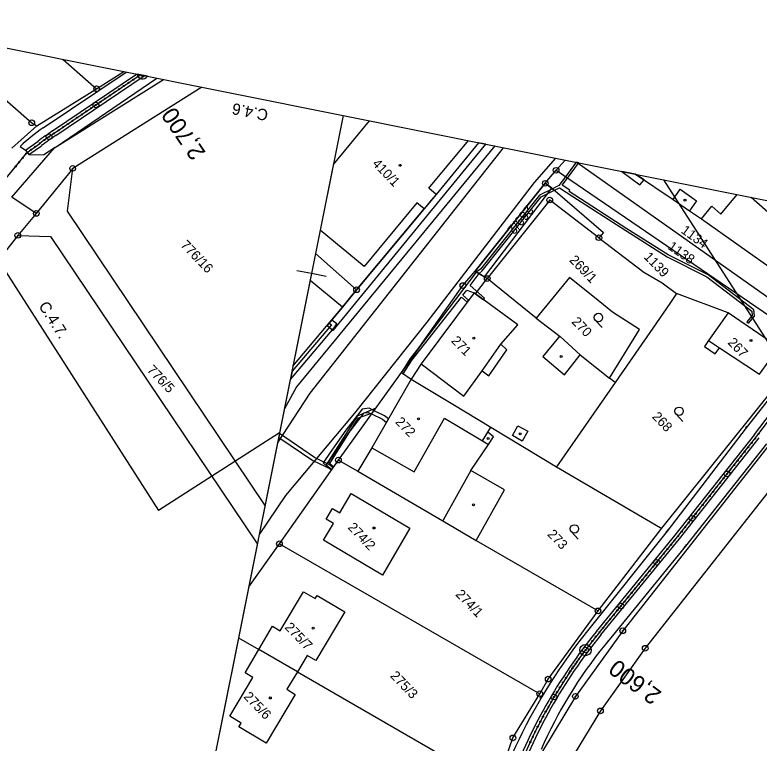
# Model space of a CAD drawing. Extents: x -548552 to -543113, y -1131925 to -1123599.
# Drawn here: x -547820.8 to -547689, y -1129088.2 to -1128959.4 of the extents above; entities that cross this region are included whole.
import ezdxf

# ---------------------------------------------------------------- set-up
doc = ezdxf.new("R2010")
doc.units = 0
for name, color, linetype in [('Hranice parcel', 7, 'Continuous'), ('HRANY', 7, 'Continuous'), ('Parcelní čísla', 7, 'Continuous'), ('Profile', 7, 'Continuous'), ('PROFILY NÁVRH', 7, 'Continuous'), ('STANIČENÍ', 7, 'Continuous'), ('SVAHY', 7, 'Continuous'), ('Vnitřní kresba', 7, 'Continuous'), ('Věcná břemena k části', 7, 'Continuous'), ('Značky bodu BP', 7, 'Continuous'), ('Značky budov', 7, 'Continuous'), ('Značky kultur', 7, 'Continuous')]:
    doc.layers.add(name, color=color, linetype=linetype)

msp = doc.modelspace()

# ---------------------------------------------------------------- linework, layer by layer
at = {"layer": 'Hranice parcel'}
for p, q in [((-547812.25, -1128967.24), (-547806.31, -1128972.44)), ((-547806.31, -1128972.44), (-547801.49, -1128969.4)), ((-547816.9, -1128979.02), (-547806.31, -1128972.44)), ((-547787.66, -1128972.17), (-547810.54, -1128986.53)), ((-547821.29, -1128982.94), (-547816.9, -1128979.02)), ((-547738.69, -1128981.99), (-547746.22, -1128991.16)), ((-547724.98, -1128986.87), (-547723.37, -1128985.06)), ((-547721.22, -1128985.49), (-547678.52, -1129015.66)), ((-547810.54, -1128986.53), (-547816.99, -1128994.5)), ((-547726.89, -1128989.17), (-547724.98, -1128986.87)), ((-547724.98, -1128986.87), (-547679.98, -1129017.6)), ((-547739.32, -1129004.74), (-547726.89, -1128989.17)), ((-547816.99, -1128994.5), (-547821.33, -1128991.6)), ((-547816.99, -1128994.5), (-547820.26, -1128998.38)), ((-547760.29, -1129008.01), (-547748.33, -1128993.69)), ((-547699.23, -1128995.47), (-547675.69, -1129012.12)), ((-547760.29, -1129008.01), (-547767.55, -1129001.59)), ((-547728.51, -1129013.01), (-547737.17, -1129006.02)), ((-547762.79, -1129011.1), (-547760.29, -1129008.01)), ((-547694.52, -1129012.11), (-547703.68, -1129008.67)), ((-547685.55, -1129018.23), (-547694.52, -1129012.11)), ((-547706.25, -1129050.21), (-547682.43, -1129020.42)), ((-547763.51, -1129038.15), (-547752.35, -1129022.65)), ((-547714.53, -1129024.4), (-547715.51, -1129023.64)), ((-547714.53, -1129024.4), (-547724.88, -1129039.33)), ((-547736.51, -1129032.32), (-547724.88, -1129039.33)), ((-547773.94, -1129052.96), (-547763.51, -1129038.15)), ((-547717.55, -1129064.84), (-547706.25, -1129050.21)), ((-547779.38, -1129060.6), (-547773.94, -1129052.96)), ((-547773.94, -1129052.96), (-547727.87, -1129079.49)), ((-547781.18, -1129069.6), (-547777.6, -1129071.67)), ((-547770.75, -1129075.61), (-547777.6, -1129071.67)), ((-547770.75, -1129075.61), (-547735.61, -1129095.88))]:
    msp.add_line(p, q, dxfattribs=at)
for points in [[(-547836.08, -1128962.47), (-547817.79, -1128978.46), (-547816.9, -1128979.02)], [(-547821.33, -1128991.6), (-547813.75, -1128982.91), (-547794.46, -1128970.81)], [(-547764.39, -1128985.85), (-547757.99, -1128978.12)], [(-547746.22, -1128991.16), (-547747.48, -1128990.05), (-547740.5, -1128981.62)], [(-547735.85, -1128982.56), (-547770.93, -1129025.17), (-547773.05, -1129029.06)], [(-547776.48, -1129046.17), (-547811.46, -1128994.07), (-547810.54, -1128986.53)], [(-547710.92, -1128987.55), (-547704.26, -1128992.01), (-547701.37, -1128994.06), (-547699.23, -1128995.47)], [(-547726.89, -1128989.17), (-547725.12, -1128990.51), (-547716.58, -1128997.9), (-547717.4, -1128998.8)], [(-547746.22, -1128991.16), (-547747.07, -1128992.18), (-547748.33, -1128993.69)], [(-547717.4, -1128998.8), (-547726.1, -1128992.13), (-547737.17, -1129006.02)], [(-547699.23, -1128995.47), (-547697.43, -1128993.2), (-547695.83, -1128994.64), (-547692.95, -1128991.16)], [(-547690.47, -1128991.65), (-547672.19, -1129007.64), (-547671.3, -1129008.2)], [(-547748.33, -1128993.69), (-547749.62, -1128992.62), (-547758.97, -1129003.91), (-547766.72, -1128997.48)], [(-547820.26, -1128998.38), (-547854.81, -1129042.26), (-547862.73, -1129053.34), (-547868.36, -1129062.67), (-547870.5, -1129068.4)], [(-547820.26, -1128998.38), (-547814.49, -1128998.58), (-547777.86, -1129053.06)], [(-547717.4, -1128998.8), (-547709.43, -1129004.91), (-547706.2, -1129006.76), (-547703.68, -1129008.67)], [(-547752.35, -1129022.65), (-547741.48, -1129007.26), (-547739.32, -1129004.74)], [(-547737.17, -1129006.02), (-547737.42, -1129005.87), (-547739.32, -1129004.74)], [(-547762.79, -1129011.1), (-547768.5, -1129006.36)], [(-547715.51, -1129023.64), (-547710.2, -1129015.04), (-547714.99, -1129011.98), (-547717.52, -1129009.93), (-547722.61, -1129005.82), (-547728.51, -1129013.01)], [(-547703.68, -1129008.67), (-547704.87, -1129010.44), (-547707.88, -1129014.81), (-547714.53, -1129024.4)], [(-547771.55, -1129021.54), (-547762.79, -1129011.1)], [(-547694.52, -1129012.11), (-547697.98, -1129016.99), (-547698.71, -1129018.03), (-547696.82, -1129019.37), (-547696.05, -1129018.27), (-547688.99, -1129022.97), (-547685.55, -1129018.23)], [(-547728.51, -1129013.01), (-547724.26, -1129016.27), (-547720.73, -1129019.5), (-547715.51, -1129023.64)], [(-547675.72, -1129020.78), (-547713.18, -1129068.36), (-547721.57, -1129079.96), (-547727.39, -1129089.64), (-547732.11, -1129102.62), (-547738.39, -1129128.64), (-547747.12, -1129165.48), (-547749.7, -1129183), (-547751.49, -1129202.7), (-547757.46, -1129286.78), (-547757.35, -1129312.54), (-547756.4, -1129330.41), (-547751.86, -1129378.05), (-547750.3, -1129418.74), (-547749.18, -1129437.34)], [(-547752.35, -1129022.65), (-547750.66, -1129023.83), (-547743.25, -1129028.26), (-547736.51, -1129032.32)], [(-547674.65, -1129027.56), (-547709.21, -1129071.45), (-547717.13, -1129082.53), (-547722.76, -1129091.85), (-547724.9, -1129097.59)], [(-547739.15, -1129052.36), (-547734.11, -1129043.4), (-547740.08, -1129040), (-547736.96, -1129035.39), (-547736.03, -1129034.02), (-547737.06, -1129033.21), (-547736.51, -1129032.32)], [(-547763.51, -1129038.15), (-547760.09, -1129040.13), (-547745.04, -1129048.93), (-547739.15, -1129052.36)], [(-547724.88, -1129039.33), (-547706.57, -1129050.11), (-547706.25, -1129050.21)], [(-547761.26, -1129044.09), (-547750.85, -1129050.22), (-547755.73, -1129058.49), (-547766.15, -1129052.34), (-547764.38, -1129049.37), (-547765.66, -1129048.58), (-547764.56, -1129046.73), (-547763.27, -1129047.49), (-547761.26, -1129044.09)], [(-547739.15, -1129052.36), (-547717.95, -1129064.58), (-547717.55, -1129064.84)], [(-547777.6, -1129071.67), (-547775.16, -1129067.55), (-547773.82, -1129068.34), (-547769.67, -1129061.47), (-547767.63, -1129062.67), (-547767.26, -1129062.09), (-547762.37, -1129065), (-547767.51, -1129073.64), (-547769.06, -1129072.72), (-547770.75, -1129075.61)], [(-547727.87, -1129079.49), (-547726.37, -1129076.92), (-547717.55, -1129064.84)], [(-547770.75, -1129075.61), (-547772.63, -1129078.72), (-547771.14, -1129079.62), (-547776.29, -1129088.22), (-547781.11, -1129085.34), (-547780.74, -1129084.7), (-547782.72, -1129083.49), (-547778.64, -1129076.62), (-547780.03, -1129075.78), (-547777.6, -1129071.67)], [(-547735.61, -1129095.88), (-547732.63, -1129087.32), (-547727.87, -1129079.49)]]:
    msp.add_lwpolyline(points, dxfattribs=at)
at = {"layer": 'HRANY'}
for p, q in [((-547819.85, -1128982.64), (-547818.88, -1128983.29)), ((-547818.88, -1128983.29), (-547818.3, -1128984.1)), ((-547818.3, -1128984.1), (-547815.64, -1128984.15))]:
    msp.add_line(p, q, dxfattribs=at)
at = {"layer": 'Profile'}
for p, q in [((-547762.65, -1128977.18), (-547804.59, -1129186.4)), ((-547762.65, -1128977.18), (-547705.95, -1128988.55)), ((-547768.26, -1129005.16), (-547770.85, -1129004.64)), ((-547765.67, -1129005.68), (-547768.26, -1129005.16)), ((-547773.91, -1129033.31), (-547781.48, -1129071.12)), ((-547781.48, -1129071.12), (-547804.59, -1129186.4)), ((-547781.48, -1129071.12), (-547804.59, -1129186.4))]:
    msp.add_line(p, q, dxfattribs=at)
at = {"layer": 'PROFILY NÁVRH'}
for p, q in [((-547815.75, -1128979.36), (-547801.08, -1128969.48)), ((-547814.1, -1128979.9), (-547799.27, -1128969.84)), ((-547813.63, -1128982.83), (-547795.67, -1128970.57)), ((-547813.54, -1128980.73), (-547797.9, -1128970.12)), ((-547818.88, -1128983.29), (-547816.67, -1128981.7)), ((-547818.3, -1128984.1), (-547816.09, -1128982.51)), ((-547813.63, -1128982.83), (-547815.64, -1128984.15)), ((-547680.03, -1129018.03), (-547691.35, -1129032.42)), ((-547689.84, -1129033.63), (-547679.64, -1129020.04)), ((-547691.35, -1129032.42), (-547705.31, -1129050.74)), ((-547703.9, -1129051.45), (-547689.83, -1129033.62)), ((-547703.11, -1129052.07), (-547689.05, -1129034.24)), ((-547687.75, -1129035.27), (-547702.08, -1129053.39)), ((-547705.31, -1129050.74), (-547719.42, -1129068.36)), ((-547717.82, -1129068.47), (-547703.89, -1129051.44)), ((-547717.05, -1129069.1), (-547703.12, -1129052.07)), ((-547702.08, -1129053.39), (-547716.37, -1129070.92))]:
    msp.add_line(p, q, dxfattribs=at)
for centre, radius, start, end in [((-547797.86, -1129005.93), 32.03, 123.956, 133.3592), ((-547640.41, -1129131.63), 101.22, 141.3126, 167.0712), ((-547654.84, -1129121.07), 79.38, 140.8147, 156.4674)]:
    msp.add_arc(centre, radius, start, end, dxfattribs=at)
for centre, major_axis, ratio, start_param, end_param in [((-547762.57, -1129056.13), (-82.69, -57.12), 0.915595, 4.703161, 4.734399), ((-547762.57, -1129056.13), (-81.87, -56.55), 0.914747, 4.703161, 4.734399), ((-547646.54, -1129126.8), (-19.45, -90.04), 0.999934, 4.239319, 4.584526), ((-547646.54, -1129126.8), (-19.23, -89.06), 0.999933, 4.239319, 4.584526)]:
    msp.add_ellipse(centre, major_axis=major_axis, ratio=ratio, start_param=start_param, end_param=end_param, dxfattribs=at)
at = {"layer": 'STANIČENÍ'}
for p, q in [((-547797.32, -1128970.23), (-547799.15, -1128969.87)), ((-547813.82, -1128980.31), (-547798.59, -1128969.98)), ((-547797.9, -1128970.12), (-547798.57, -1128969.98)), ((-547818.59, -1128983.7), (-547816.38, -1128982.1)), ((-547822.85, -1128988.91), (-547818.59, -1128983.7)), ((-547689.44, -1129033.93), (-547678.9, -1129019.89)), ((-547691.39, -1129032.47), (-547691.16, -1129032.17)), ((-547703.51, -1129051.76), (-547689.44, -1129033.93)), ((-547705.5, -1129050.97), (-547705.08, -1129050.46)), ((-547717.44, -1129068.78), (-547703.51, -1129051.76)), ((-547702.32, -1129053.69), (-547701.85, -1129053.11))]:
    msp.add_line(p, q, dxfattribs=at)
for centre, radius in [((-547800.65, -1128971.38), 0.1), ((-547799.82, -1128970.82), 0.1), ((-547798.99, -1128970.26), 0.1), ((-547802.3, -1128972.5), 0.1), ((-547801.48, -1128971.94), 0.1), ((-547803.96, -1128973.62), 0.1), ((-547803.13, -1128973.06), 0.1), ((-547806.44, -1128975.31), 0.5), ((-547806.44, -1128975.31), 0.1), ((-547805.61, -1128974.75), 0.1), ((-547804.79, -1128974.19), 0.1), ((-547808.1, -1128976.43), 0.1), ((-547807.27, -1128975.87), 0.1), ((-547809.75, -1128977.55), 0.1), ((-547808.92, -1128976.99), 0.1), ((-547812.23, -1128979.24), 0.1), ((-547811.41, -1128978.68), 0.1), ((-547810.58, -1128978.12), 0.1), ((-547814.71, -1128980.93), 0.5), ((-547813.89, -1128980.36), 0.1), ((-547813.06, -1128979.8), 0.1), ((-547815.53, -1128981.5), 0.1), ((-547814.71, -1128980.93), 0.1), ((-547817.16, -1128982.67), 0.1), ((-547816.35, -1128982.08), 0.1), ((-547818.74, -1128983.88), 0.1), ((-547817.97, -1128983.25), 0.1), ((-547820, -1128985.43), 0.1), ((-547819.37, -1128984.65), 0.1), ((-547820.64, -1128986.2), 0.1), ((-547689.75, -1129034.32), 0.1), ((-547689.14, -1129033.53), 0.1), ((-547690.99, -1129035.89), 0.1), ((-547690.37, -1129035.11), 0.1), ((-547691.61, -1129036.68), 0.1), ((-547692.85, -1129038.25), 0.1), ((-547692.23, -1129037.46), 0.1), ((-547694.09, -1129039.82), 0.1), ((-547693.47, -1129039.03), 0.1), ((-547694.71, -1129040.6), 0.5), ((-547694.71, -1129040.6), 0.1), ((-547695.95, -1129042.17), 0.1), ((-547695.33, -1129041.39), 0.1), ((-547697.18, -1129043.74), 0.1), ((-547696.57, -1129042.96), 0.1), ((-547697.8, -1129044.53), 0.1), ((-547699.04, -1129046.1), 0.1), ((-547698.42, -1129045.31), 0.1), ((-547700.28, -1129047.67), 0.1), ((-547699.66, -1129046.88), 0.1), ((-547700.9, -1129048.45), 0.5), ((-547700.9, -1129048.45), 0.1), ((-547702.14, -1129050.02), 0.1), ((-547701.52, -1129049.24), 0.1), ((-547703.38, -1129051.6), 0.1), ((-547702.76, -1129050.81), 0.1), ((-547704.01, -1129052.37), 0.1), ((-547705.28, -1129053.92), 0.1), ((-547704.64, -1129053.15), 0.1), ((-547706.54, -1129055.47), 0.1), ((-547705.91, -1129054.69), 0.1), ((-547707.81, -1129057.01), 0.1), ((-547707.18, -1129056.24), 0.5), ((-547707.18, -1129056.24), 0.1), ((-547708.44, -1129057.79), 0.1), ((-547709.71, -1129059.34), 0.1), ((-547709.07, -1129058.56), 0.1), ((-547710.97, -1129060.88), 0.1), ((-547710.34, -1129060.11), 0.1), ((-547711.61, -1129061.66), 0.1), ((-547713.51, -1129063.98), 0.5), ((-547712.87, -1129063.21), 0.1), ((-547712.24, -1129062.43), 0.1), ((-547714.14, -1129064.75), 0.1), ((-547713.51, -1129063.98), 0.1), ((-547714.77, -1129065.53), 0.1), ((-547716.04, -1129067.08), 0.1), ((-547715.41, -1129066.3), 0.1), ((-547717.31, -1129068.62), 0.1), ((-547716.67, -1129067.85), 0.1), ((-547718.56, -1129070.18), 0.1), ((-547717.94, -1129069.4), 0.1), ((-547719.78, -1129071.77), 1), ((-547719.78, -1129071.77), 0.5), ((-547719.17, -1129070.97), 0.1), ((-547720.37, -1129072.57), 0.1), ((-547719.78, -1129071.77), 0.1), ((-547721.31, -1129073.87), 0.1), ((-547720.96, -1129073.38), 0.1), ((-547722.11, -1129075.02), 0.1), ((-547721.88, -1129074.69), 0.1), ((-547721.54, -1129074.2), 0.1), ((-547723.22, -1129076.68), 0.1), ((-547722.67, -1129075.85), 0.1), ((-547722.45, -1129075.51), 0.1), ((-547723.77, -1129077.52), 0.1), ((-547724.82, -1129079.22), 0.1), ((-547724.3, -1129078.37), 0.1), ((-547725.34, -1129080.08), 0.5), ((-547725.34, -1129080.08), 0.1), ((-547726.34, -1129081.81), 0.1), ((-547725.84, -1129080.94), 0.1), ((-547726.82, -1129082.68), 0.1), ((-547727.77, -1129084.44), 0.1), ((-547727.3, -1129083.56), 0.1), ((-547728.23, -1129085.33), 0.1), ((-547729.11, -1129087.13), 0.1), ((-547728.67, -1129086.23), 0.1), ((-547729.54, -1129088.03), 0.1)]:
    msp.add_circle(centre, radius, dxfattribs=at)
for radius, start, end in [(1, 189.9582, 327.3726), (0.5, 215.2321, 302.0987)]:
    msp.add_arc((-547798.16, -1128969.69), radius, start, end, dxfattribs=at)
for centre, major_axis, ratio, start_param, end_param in [((-547762.57, -1129056.13), (-82.28, -56.83), 0.915173, 4.703161, 4.734399), ((-547646.54, -1129126.8), (-19.72, -91.32), 0.999935, 4.239319, 4.243155), ((-547646.54, -1129126.8), (-19.34, -89.55), 0.999933, 4.239319, 4.584526), ((-547646.54, -1129126.8), (-18.88, -87.42), 0.999932, 4.239319, 4.243531), ((-547646.54, -1129126.8), (-19.78, -91.56), 0.999935, 4.402107, 4.406365), ((-547646.54, -1129126.8), (-18.88, -87.42), 0.999932, 4.401323, 4.40527)]:
    msp.add_ellipse(centre, major_axis=major_axis, ratio=ratio, start_param=start_param, end_param=end_param, dxfattribs=at)
at = {"layer": 'SVAHY'}
for p, q in [((-547851.55, -1128959.36), (-547762.65, -1128977.18)), ((-547851.55, -1128959.36), (-547795.36, -1129047.06)), ((-547762.65, -1128977.18), (-547773.91, -1129033.31)), ((-547705.95, -1128988.55), (-547617.05, -1129006.37)), ((-547705.95, -1128988.55), (-547649.75, -1129076.24)), ((-547773.91, -1129033.31), (-547795.36, -1129047.06))]:
    msp.add_line(p, q, dxfattribs=at)
at = {"layer": 'Vnitřní kresba'}
for p, q in [((-547768.48, -1129026.28), (-547734.27, -1128982.87)), ((-547725.08, -1128984.71), (-547728.88, -1128989.01)), ((-547728.88, -1128989.01), (-547747.84, -1129013.72)), ((-547704.26, -1128992.01), (-547703, -1128990.23)), ((-547703, -1128990.23), (-547700.11, -1128992.28)), ((-547700.11, -1128992.28), (-547701.37, -1128994.06)), ((-547739.24, -1129008.74), (-547737.17, -1129006.02)), ((-547739.49, -1129008.56), (-547748.88, -1129021.09)), ((-547739.24, -1129008.74), (-547739.49, -1129008.56)), ((-547731.77, -1129014.21), (-547739.24, -1129008.74)), ((-547747.84, -1129013.72), (-547760.65, -1129029.85)), ((-547734.74, -1129017.62), (-547731.77, -1129014.21)), ((-547724.55, -1129016.48), (-547727.32, -1129019.83)), ((-547724.26, -1129016.27), (-547724.55, -1129016.48)), ((-547697.98, -1129016.99), (-547696.05, -1129018.27)), ((-547738.06, -1129022.36), (-547734.74, -1129017.62)), ((-547736.9, -1129023.22), (-547733.71, -1129018.65)), ((-547733.71, -1129018.65), (-547734.74, -1129017.62)), ((-547727.32, -1129019.83), (-547723.52, -1129023.07)), ((-547723.52, -1129023.07), (-547720.73, -1129019.5)), ((-547748.88, -1129021.09), (-547750.66, -1129023.83)), ((-547748.88, -1129021.09), (-547741.3, -1129026.84)), ((-547741.3, -1129026.84), (-547738.06, -1129022.36)), ((-547738.06, -1129022.36), (-547736.9, -1129023.22)), ((-547750.66, -1129023.83), (-547757.57, -1129036)), ((-547774.28, -1129035.17), (-547768.48, -1129026.28)), ((-547760.65, -1129029.85), (-547772.9, -1129044.4)), ((-547750.11, -1129040.23), (-547744.73, -1129030.75)), ((-547744.73, -1129030.75), (-547737.99, -1129034.72)), ((-547737.99, -1129034.72), (-547737.06, -1129033.21)), ((-547732.69, -1129033.81), (-547731.74, -1129032.1)), ((-547731.74, -1129032.1), (-547730, -1129033.06)), ((-547730, -1129033.06), (-547730.99, -1129034.81)), ((-547730.99, -1129034.81), (-547732.69, -1129033.81)), ((-547737.99, -1129034.72), (-547736.96, -1129035.39)), ((-547757.57, -1129036), (-547760.09, -1129040.13)), ((-547757.57, -1129036), (-547750.11, -1129040.23)), ((-547740.08, -1129040), (-547744.99, -1129048.79)), ((-547772.9, -1129044.4), (-547777.51, -1129051.31)), ((-547744.99, -1129048.79), (-547745.04, -1129048.93))]:
    msp.add_line(p, q, dxfattribs=at)
at = {"layer": 'Věcná břemena k části'}
for p, q in [((-547737.42, -1128982.24), (-547738.69, -1128981.99)), ((-547720.95, -1128985.54), (-547721.4, -1128985.45)), ((-547710.98, -1128987.54), (-547713.37, -1128987.06)), ((-547771.72, -1129022.42), (-547772.01, -1129023.88)), ((-547773.94, -1129033.47), (-547774.08, -1129034.16))]:
    msp.add_line(p, q, dxfattribs=at)
for points in [[(-547738.69, -1128981.99), (-547745.4, -1128990.15), (-547746.22, -1128991.16), (-547748.33, -1128993.69), (-547760.29, -1129008.01), (-547762.79, -1129011.1), (-547765.5, -1129014.34), (-547764.45, -1129015.22), (-547737.42, -1128982.24)], [(-547721.4, -1128985.45), (-547723.3, -1128988.03), (-547724.49, -1128989.57), (-547725.63, -1128990.13), (-547727.89, -1128991.25), (-547738.35, -1129004.39), (-547739.1, -1129004.87), (-547738.61, -1129005.16), (-547738.05, -1129004.66), (-547727.65, -1128991.57), (-547725.28, -1128990.39), (-547724.38, -1128989.96), (-547722.04, -1128991.5), (-547712.65, -1128997.54), (-547705.34, -1129002.16), (-547698.31, -1129005.7), (-547690.36, -1129011.77), (-547690.29, -1129012.55), (-547691.22, -1129013.67), (-547690.91, -1129013.93), (-547689.88, -1129012.68), (-547689.97, -1129011.56), (-547698.09, -1129005.35), (-547705.15, -1129001.81), (-547712.45, -1128997.21), (-547722.68, -1128990.6), (-547722.54, -1128990.39), (-547723.92, -1128989.48), (-547722.98, -1128988.24), (-547721.01, -1128985.63), (-547720.95, -1128985.54)], [(-547713.37, -1128987.06), (-547710.17, -1128989.43), (-547709.41, -1128988.56), (-547709.73, -1128988.34), (-547710.98, -1128987.54)], [(-547772.01, -1129023.88), (-547764.29, -1129014.77), (-547763.79, -1129014.01), (-547764.7, -1129013.38), (-547765.15, -1129013.93), (-547764.75, -1129014.19), (-547771.72, -1129022.42)], [(-547774.08, -1129034.16), (-547768.05, -1129038.2), (-547764.69, -1129039.83), (-547764.37, -1129039.37), (-547767.75, -1129037.68), (-547773.94, -1129033.47)]]:
    msp.add_lwpolyline(points, dxfattribs=at)
for points in [[(-547737.64, -1129005.73), (-547725.75, -1128990.03), (-547726.89, -1128989.17), (-547739.32, -1129004.74)], [(-547752.02, -1129022.88), (-547750.47, -1129020.42), (-547741.7, -1129009.3), (-547740.71, -1129010.19), (-547740.47, -1129009.87), (-547741.47, -1129008.98), (-547740.8, -1129008.06), (-547739.49, -1129008.56), (-547739.24, -1129008.74), (-547737.82, -1129009.78), (-547737.64, -1129009.48), (-547740.21, -1129007.27), (-547738.61, -1129005.16), (-547739.1, -1129004.87), (-547748.97, -1129017.88), (-547752.35, -1129022.65)], [(-547750.8, -1129020.19), (-547752.35, -1129022.65), (-547748.97, -1129017.88)], [(-547765.29, -1129038.53), (-547764.37, -1129037.21), (-547761.62, -1129033.24), (-547758.94, -1129029.8), (-547758.19, -1129029.71), (-547757.63, -1129029.98), (-547757.21, -1129029.41), (-547758.07, -1129028.99), (-547759.31, -1129029.13), (-547762.17, -1129032.83), (-547764.95, -1129036.81), (-547766.21, -1129038.64), (-547764.78, -1129039.94), (-547764.37, -1129039.37)], [(-547764.69, -1129039.83), (-547764.46, -1129039.5), (-547765.15, -1129038.93), (-547759.93, -1129030.68), (-547757.5, -1129029.8), (-547756.87, -1129028.94), (-547760.21, -1129030.36), (-547765.68, -1129039.02)], [(-547757.21, -1129029.41), (-547757.63, -1129029.98), (-547755.73, -1129030.91), (-547754.99, -1129031.47), (-547754.65, -1129030.86), (-547755.37, -1129030.31)]]:
    msp.add_lwpolyline(points, close=True, dxfattribs=at)
at = {"layer": 'Značky bodu BP'}
for centre, radius in [((-547806.31, -1128972.44), 0.5), ((-547806.31, -1128972.44), 0.0303), ((-547817.79, -1128978.46), 0.5), ((-547817.79, -1128978.46), 0.0303), ((-547810.54, -1128986.53), 0.5), ((-547810.54, -1128986.53), 0.0303), ((-547724.98, -1128986.87), 0.5), ((-547724.98, -1128986.87), 0.0303), ((-547726.89, -1128989.17), 0.5), ((-547726.89, -1128989.17), 0.0303), ((-547726.1, -1128992.13), 0.5), ((-547726.1, -1128992.13), 0.0303), ((-547816.99, -1128994.5), 0.5), ((-547816.99, -1128994.5), 0.0303), ((-547820.26, -1128998.38), 0.5), ((-547820.26, -1128998.38), 0.0303), ((-547717.4, -1128998.8), 0.5), ((-547717.4, -1128998.8), 0.0303), ((-547737.17, -1129006.02), 0.5), ((-547741.48, -1129007.26), 0.5), ((-547737.17, -1129006.02), 0.0303), ((-547760.29, -1129008.01), 0.5), ((-547760.29, -1129008.01), 0.0303), ((-547741.48, -1129007.26), 0.0303), ((-547763.51, -1129038.15), 0.5), ((-547763.51, -1129038.15), 0.0303), ((-547773.94, -1129052.96), 0.5), ((-547773.94, -1129052.96), 0.0303), ((-547717.55, -1129064.84), 0.5), ((-547717.55, -1129064.84), 0.0303), ((-547713.18, -1129068.36), 0.5), ((-547713.18, -1129068.36), 0.0303), ((-547709.21, -1129071.45), 0.5), ((-547709.21, -1129071.45), 0.0303), ((-547726.37, -1129076.92), 0.5), ((-547726.37, -1129076.92), 0.0303), ((-547727.87, -1129079.49), 0.5), ((-547727.87, -1129079.49), 0.0303), ((-547721.57, -1129079.96), 0.5), ((-547721.57, -1129079.96), 0.0303), ((-547717.13, -1129082.53), 0.5), ((-547717.13, -1129082.53), 0.0303), ((-547732.63, -1129087.32), 0.5), ((-547732.63, -1129087.32), 0.0303)]:
    msp.add_circle(centre, radius, dxfattribs=at)
at = {"layer": 'Značky budov'}
for centre in [(-547752.59, -1128985.99), (-547702.16, -1128992.16), (-547739.53, -1129016.59), (-547690.48, -1129017), (-547724.06, -1129019.82), (-547749.32, -1129030.84), (-547736.99, -1129034.34), (-547731.32, -1129033.49), (-547739.62, -1129046.09), (-547757.21, -1129050.17), (-547767.98, -1129067.9), (-547775.56, -1129080.25)]:
    msp.add_circle(centre, 0.175, dxfattribs=at)
at = {"layer": 'Značky kultur'}
for p, q in [((-547718.03, -1129013.43), (-547716.81, -1129014.69)), ((-547703.75, -1129030.05), (-547702.54, -1129031.3)), ((-547722.28, -1129050.86), (-547721.07, -1129052.12))]:
    msp.add_line(p, q, dxfattribs=at)
for centre in [(-547717.49, -1129012.91), (-547703.21, -1129029.52), (-547721.74, -1129050.34)]:
    msp.add_circle(centre, 0.75, dxfattribs=at)

# ---------------------------------------------------------------- texts
at = {"layer": 'Parcelní čísla'}
for s, rotation, p in [('410/1', 313.9858, (-547757.63, -1128985.81)), ('269/2', 230.9858, (-547730.13, -1128992.89)), ('1134', 323.9858, (-547703, -1128997.81)), ('776/16', 313.9858, (-547791.56, -1129000.21)), ('1138', 324.9858, (-547705.34, -1129000.69)), ('1139', 313.9858, (-547709.56, -1129002.3)), ('269/1', 313.9858, (-547722.74, -1129002.87)), ('270', 313.9858, (-547722.34, -1129013.77)), ('271', 313.9858, (-547743.65, -1129017.15)), ('267', 313.9858, (-547694.71, -1129017.45)), ('776/5', 313.9858, (-547797.49, -1129022.32)), ('272', 313.9858, (-547753.55, -1129031.49)), ('268', 313.9858, (-547708.09, -1129030.58)), ('274/2', 313.9858, (-547761.95, -1129050.17)), ('273', 313.9858, (-547726.62, -1129051.39)), ('274/1', 313.9858, (-547742.88, -1129062.02)), ('275/7', 313.9858, (-547773.12, -1129067.85)), ('275/3', 313.9858, (-547754.45, -1129076.44)), ('275/6', 313.9858, (-547780.4, -1129080.11))]:
    msp.add_text(s, height=1.7, rotation=rotation, dxfattribs=at).set_placement(p)
at = {"layer": 'Profile'}
for s, rotation, p in [('C.4.6', 168.6654, (-547775.81, -1128976.2)), ('C.4.7.', 302.6512, (-547816.66, -1129010.87))]:
    msp.add_text(s, height=2, rotation=rotation, dxfattribs=at).set_placement(p)
at = {"layer": 'STANIČENÍ'}
for s, rotation, p in [('2,700', 124.1498, (-547786.91, -1128983.72)), ('2,600', 143.064, (-547706.13, -1129079.27))]:
    msp.add_text(s, height=3, rotation=rotation, dxfattribs=at).set_placement(p)

doc.saveas('drawing.dxf')
